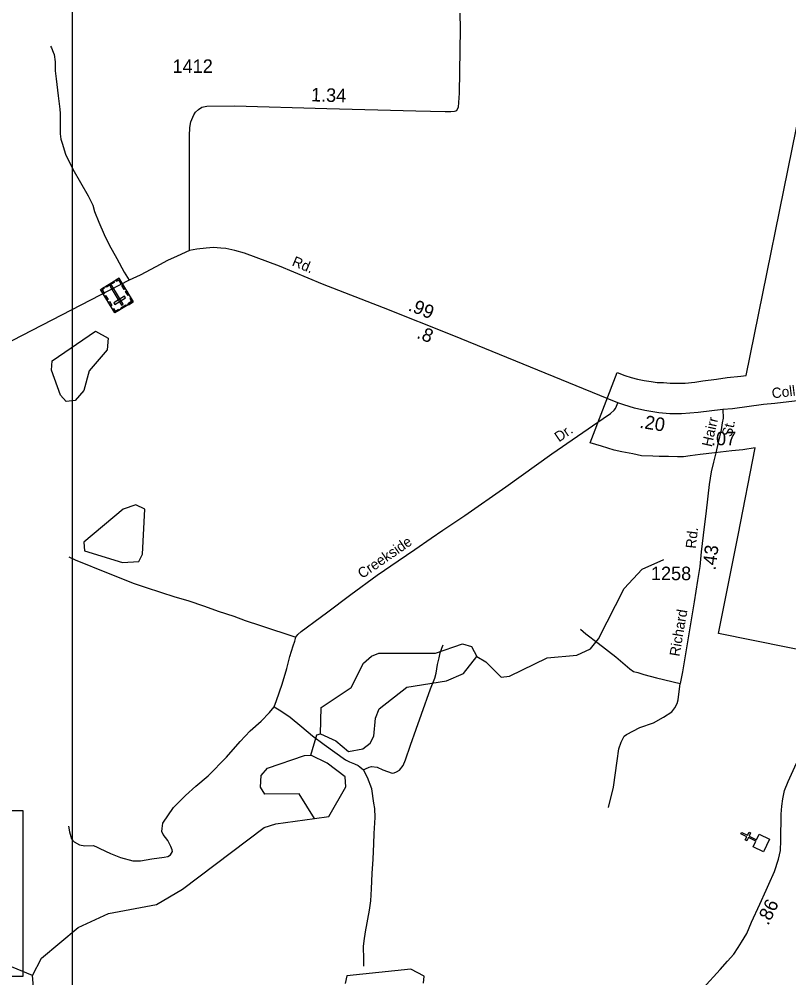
# Model space of a CAD drawing. Extents: x 2093524 to 2270757, y 289120 to 570408.
# Drawn here: x 2139794 to 2146913, y 455405 to 464272 of the extents above; entities that cross this region are included whole.
import ezdxf

# ---------------------------------------------------------------- set-up
doc = ezdxf.new("R2010")
doc.units = 0
for name, color, linetype in [('Exist Boundary Political City Limit New', 7, 'Continuous'), ('Exist Cultural Cemetery CELL', 7, 'Continuous'), ('Exist Cultural Church CELL', 7, 'Continuous'), ('Exist Hydrographic Creek Single Shore', 7, 'Continuous'), ('Exist Hydrographic Misc Water Feature', 7, 'Continuous'), ('Exist Hydrographic Pond Under 1500 Sq Ft', 7, 'Continuous'), ('Exist Road Non-System Type 51', 7, 'Continuous'), ('Exist Road Non-System Type 51 Label', 7, 'Continuous'), ('Exist Road Secondary Mileage Hundredths English Label', 7, 'Continuous'), ('Exist Road Secondary Structure Standard Bridge Number Label', 7, 'Continuous'), ('Exist Road Secondary Type 51 Attributed', 7, 'Continuous'), ('Exist Road Secondary Type 51 Label', 7, 'Continuous'), ('Exist Road Secondary Type 51 Number Label', 7, 'Continuous'), ('Map Preparation Boundary City Limit Buffer Line', 7, 'Continuous'), ('Map Preparation Inset Cut Line', 7, 'Continuous')]:
    doc.layers.add(name, color=color, linetype=linetype)

msp = doc.modelspace()

# ---------------------------------------------------------------- linework, layer by layer
at = {"layer": 'Exist Boundary Political City Limit New'}
msp.add_lwpolyline([(2147865.5, 458264.7), (2146264, 458588.8), (2146443.5, 459497.6), (2146603, 460307), (2146487.5, 460288.9), (2146384.5, 460278.5), (2146227.8, 460260.9), (2146093.5, 460245), (2146001.5, 460232.6), (2145938.5, 460224.9), (2145884.5, 460223.8), (2145800.2, 460226), (2145715, 460225.7), (2145655, 460229.5), (2145551.5, 460232.8), (2145469.5, 460251.3), (2145368, 460269.1), (2145298.8, 460284.3), (2145179.2, 460321.9), (2145074.8, 460353.2), (2145325.2, 461003.9), (2145396.2, 460975.8), (2145456, 460956.6), (2145512.5, 460941.9), (2145576.2, 460928.4), (2145639.2, 460919.4), (2145696.2, 460912.6), (2145753.8, 460909.9), (2145815, 460905.5), (2145875.5, 460903.8), (2145954.2, 460906.1), (2146043.8, 460913.7), (2146116.8, 460927.6), (2146244.8, 460942.6), (2146341.5, 460955.9), (2146470.2, 460970.9), (2146517.8, 460975), (2147022.5, 463448.8)], dxfattribs=at)
at = {"layer": 'Exist Cultural Cemetery CELL'}
for points in [[(2140848.7, 461657), (2140678.3, 461554), (2140546.6, 461771.9), (2140717, 461874.9)], [(2140673.8, 461835.4), (2140601.2, 461791.5), (2140595.3, 461801.2), (2140667.9, 461845.1)], [(2140740.2, 461625.7), (2140756.2, 461635.3), (2140651.4, 461808.9), (2140635.4, 461799.2)], [(2140688.7, 461857.7), (2140694.7, 461847.9), (2140713.5, 461859.3), (2140734.4, 461824.7), (2140743.9, 461830.5), (2140717.1, 461874.9)], [(2140753.2, 461815), (2140775.6, 461778), (2140765.9, 461772.1), (2140743.5, 461809.2)], [(2140575, 461789.1), (2140580.9, 461779.2), (2140562.1, 461767.9), (2140583, 461733.3), (2140573.5, 461727.5), (2140546.6, 461771.9)], [(2140593.7, 461716), (2140616.1, 461678.9), (2140606.4, 461673), (2140584, 461710.1)], [(2140778.6, 461694.1), (2140768.9, 461710.1), (2140668.1, 461649.2), (2140677.8, 461633.2)], [(2140788, 461757.5), (2140810.4, 461720.4), (2140800.6, 461714.5), (2140778.2, 461751.6)], [(2140627.8, 461659.5), (2140650.2, 461622.5), (2140640.5, 461616.6), (2140618.1, 461653.6)], [(2140785.3, 461618.7), (2140740.9, 461591.9), (2140735.1, 461601.6), (2140779.4, 461628.4)], [(2140826.3, 461694), (2140816.6, 461688.2), (2140833.2, 461660.6), (2140798.5, 461639.6), (2140804.3, 461630.1), (2140848.7, 461657)], [(2140655.8, 461591.1), (2140665.5, 461596.9), (2140682.2, 461569.4), (2140716.9, 461590.4), (2140722.7, 461580.8), (2140678.2, 461554)]]:
    msp.add_lwpolyline(points, close=True, dxfattribs=at)
at = {"layer": 'Exist Cultural Church CELL'}
msp.add_lwpolyline([(2146582.1, 456616.7), (2146607.1, 456667.9), (2146538.8, 456701.4), (2146524.7, 456672.7), (2146510.4, 456679.8), (2146524.5, 456708.5), (2146470.5, 456735), (2146477.6, 456749.4), (2146531.5, 456722.9), (2146545.6, 456751.6), (2146560, 456744.5), (2146545.9, 456715.8), (2146614.2, 456682.2), (2146639.7, 456733.9), (2146735.3, 456687), (2146677.7, 456569.8)], close=True, dxfattribs=at)
at = {"layer": 'Exist Hydrographic Creek Single Shore'}
msp.add_line((2139926.2, 455317.6), (2139917.2, 455426.1), dxfattribs=at)
for points in [[(2139917.2, 455426.1), (2139258.1, 455698.4), (2139074.2, 455833.3), (2138881.1, 456138.9), (2138805.2, 456429.1), (2138692.2, 457271.2), (2138558.1, 457513.3), (2138474, 457820), (2138406.2, 457929.7), (2138223, 458035), (2138055.1, 458284.4), (2137987, 458584.3), (2137971.7, 459133.5), (2137999.9, 459370.1)], [(2139917.2, 455426.1), (2140000.2, 455585.1), (2140340.2, 455870.3), (2140621.1, 455998.6), (2141064.2, 456082.2), (2141305.2, 456225), (2142060.2, 456793.8), (2142168.2, 456827.7), (2142526.3, 456879.6)]]:
    msp.add_lwpolyline(points, dxfattribs=at)
at = {"layer": 'Exist Hydrographic Misc Water Feature'}
for points in [[(2144027.2, 458378.2), (2144111.3, 458327.3), (2144253.2, 458186.7), (2144328.3, 458195.1), (2144677.3, 458365.2), (2144952.2, 458389.3), (2145077.3, 458449.1), (2145151.3, 458539.5), (2145391.3, 459007.1), (2145557.3, 459184.2), (2145756.2, 459275.3)], [(2142490.2, 457464.3), (2142548.2, 457653.3), (2142581.2, 457662.5)]]:
    msp.add_lwpolyline(points, dxfattribs=at)
at = {"layer": 'Exist Hydrographic Pond Under 1500 Sq Ft'}
for points in [[(2140227.2, 460734.1), (2140177.2, 460794.2), (2140092.1, 461025.5), (2140100.1, 461110.6), (2140499.1, 461384.8), (2140616.2, 461320.1), (2140608.2, 461212), (2140442.1, 461018.5), (2140393.1, 460835.7), (2140310.1, 460745.6), (2140227.2, 460734.1)], [(2140750.1, 459247.5), (2140900.2, 459254.3), (2140933.2, 459322.6), (2140956.2, 459738.7), (2140872.1, 459779.7), (2140756.3, 459739.4), (2140391.3, 459435.1), (2140399.3, 459352.9), (2140750.1, 459247.5)], [(2142581.2, 457662.5), (2142588.2, 457905.1), (2142863.2, 458089.9), (2142978.2, 458314), (2143053.3, 458381.3), (2143119.3, 458406.3), (2143644.2, 458408.9), (2143894.4, 458492.5), (2143977.2, 458467.9), (2144027.2, 458378.2)], [(2142581.2, 457662.5), (2142723.3, 457597.4), (2142840.2, 457496.6), (2142973.3, 457523.4), (2143040.3, 457574.6), (2143073.3, 457639.6), (2143089.3, 457806.6), (2143122.4, 457891.2), (2143379.3, 458092.7), (2143745.3, 458151), (2143903.2, 458220), (2144027.2, 458378.2)], [(2142526.3, 456879.6), (2142384.2, 457105.5), (2142067.2, 457102), (2142025.3, 457168.4), (2142033.3, 457276.6), (2142091.1, 457344.3), (2142432.4, 457462.1), (2142490.2, 457464.3)], [(2142526.3, 456879.6), (2142659.3, 456896.6), (2142816.2, 457172.3), (2142808.2, 457264.3), (2142641.3, 457389.1), (2142490.2, 457464.3)], [(2143534.3, 455353.8), (2143541.3, 455419.2), (2143415.4, 455484.1), (2142824.2, 455423.8), (2142810.3, 455351.9)]]:
    msp.add_lwpolyline(points, dxfattribs=at)
at = {"layer": 'Exist Road Non-System Type 51'}
for points in [[(2140082.1, 464022.3), (2140091.7, 464006.1), (2140109, 463967.8), (2140118.5, 463943.6), (2140127.2, 463877.4), (2140127.5, 463795.4), (2140136, 463719.2), (2140154.9, 463562.9), (2140168.4, 463438.6), (2140171.6, 463400.6), (2140173.4, 463292.5), (2140173.8, 463212.5), (2140178.8, 463160.5), (2140190.1, 463124.2), (2140222.1, 463023.6), (2140289.3, 462884.3), (2140432.3, 462637.4), (2140476.5, 462550.6), (2140489.4, 462494.3), (2140529.4, 462393.5), (2140579.1, 462280.5), (2140625.2, 462183.6), (2140696.7, 462058.2), (2140766.1, 461932.8), (2140810.6, 461858)], [(2142352.3, 458555.5), (2142372.8, 458581.1), (2142403.4, 458608.5), (2142448, 458641.6), (2142531.3, 458703.9), (2142636.8, 458781.8), (2142862.2, 458951.2), (2143103.7, 459128.4), (2143298.4, 459262.5), (2143452.5, 459367.4), (2143604.5, 459470.3), (2143714, 459544.1), (2143914.7, 459682.1), (2144294, 459946.4), (2144722.1, 460251.8), (2145194.6, 460578.3), (2145263.4, 460622.9), (2145298.1, 460654.2), (2145310.4, 460670), (2145318.8, 460691.8), (2145331.4, 460721.6)], [(2140253.4, 459297.4), (2140310.9, 459272.3), (2140618.4, 459148.1), (2140856.4, 459051.4), (2140967.7, 459015.2), (2141233.9, 458929.8), (2141353.2, 458895.5), (2141508.1, 458842.4), (2141633.2, 458795.9), (2141778.3, 458749), (2141885.5, 458710.8), (2142024.5, 458664), (2142352.3, 458555.5)], [(2144987.5, 458628.7), (2145036.7, 458587.7), (2145150.9, 458499.5), (2145312.3, 458372.2), (2145442.2, 458263.7), (2145477.7, 458238.9), (2145515.4, 458228.2), (2145573, 458209), (2145688.5, 458180.7), (2145907.4, 458128.4)], [(2142151.4, 457911.6), (2142172.6, 457969.2), (2142227.6, 458120), (2142268.5, 458267.2), (2142298.7, 458376.6), (2142328.7, 458476), (2142343.6, 458517.7), (2142352.3, 458555.5)], [(2142977.6, 457327.1), (2142995.8, 457336.8), (2143032.2, 457354), (2143052.3, 457359.6), (2143106.1, 457352.5), (2143157.7, 457329.5), (2143243, 457297.8), (2143263.1, 457301.4), (2143283.2, 457309), (2143311.6, 457324.4), (2143346.5, 457369.7), (2143367.5, 457421.3), (2143414.2, 457556.4), (2143465.1, 457703.3), (2143513.9, 457844.3), (2143598.6, 458076.6), (2143638.6, 458175.8), (2143651.5, 458221.5), (2143663.1, 458301.3), (2143678.3, 458363), (2143687.3, 458410.8), (2143702.1, 458452.5), (2143714.7, 458484.2)], [(2145244.5, 456979.8), (2145292.2, 457168.8), (2145325.1, 457412.1), (2145341.3, 457521.8), (2145362.5, 457583.3), (2145389.6, 457638.8), (2145410, 457654.4), (2145535.3, 457719.9), (2145660.1, 457763.3), (2145753.1, 457815.5), (2145832.1, 457865.9), (2145858.9, 457903.4), (2145879.7, 457942.9), (2145888.3, 457974.8), (2145907.4, 458128.4)], [(2140249.5, 456807.8), (2140258.5, 456755.6), (2140277.2, 456691.3), (2140302.6, 456662.8), (2140352, 456633.8), (2140399.9, 456626.8), (2140477.9, 456629.3), (2140501.7, 456620.8), (2140539.4, 456602), (2140638.4, 456554.1), (2140731.6, 456516.2), (2140845, 456485.9), (2140917, 456486.5), (2141019.4, 456504.4), (2141135.7, 456522.1), (2141169.8, 456527.4), (2141194.1, 456540.9), (2141202.4, 456556.8), (2141212.7, 456572.6), (2141209, 456588.6), (2141195.6, 456618.9), (2141168.7, 456673.4), (2141125.9, 456730.3), (2141114.4, 456758.5), (2141115, 456784.5), (2141124, 456836.3), (2141220.9, 456980.3), (2141333.1, 457092.1), (2141426.8, 457176.2), (2141542.7, 457273.9), (2141712.2, 457446.4), (2141839, 457589.9), (2141931, 457688), (2142032.8, 457780), (2142108.4, 457858.5), (2142151.4, 457911.6)], [(2142151.4, 457911.6), (2142214.7, 457874.3), (2142301.5, 457814.6), (2142407.7, 457726.5), (2142508, 457642.5), (2142616.4, 457564.3), (2142813.5, 457420.4), (2142849.2, 457403.7), (2142896.8, 457384.7), (2142928.5, 457368.1), (2142944.2, 457355.8), (2142977.6, 457327.1)], [(2142983.3, 455511.2), (2142980.6, 455577.3), (2142978.9, 455693.3), (2142984, 455747.2), (2142997.6, 455828.9), (2143033.7, 456030.2), (2143045.4, 456115.9), (2143053.6, 456227.7), (2143058.5, 456369.6), (2143067.1, 456503.4), (2143073.9, 456643.3), (2143077.9, 456739.2), (2143086.9, 456889), (2143082.5, 456971.1), (2143075.5, 457021.2), (2143056.1, 457151.6), (2143014.2, 457256.4), (2142977.6, 457327.1)]]:
    msp.add_lwpolyline(points, dxfattribs=at)
at = {"layer": 'Exist Road Secondary Structure Standard Bridge Number Label'}
msp.add_lwpolyline([(2136112.3, 456953.6), (2139828.2, 456953.6), (2139828.2, 455417.2), (2136112.3, 455417.2)], close=True, dxfattribs=at)
at = {"layer": 'Exist Road Secondary Type 51 Attributed'}
for points in [[(2141370, 462130.7), (2141369.3, 463192.6), (2141370.9, 463270.6), (2141381.9, 463322.3), (2141409.2, 463385.8), (2141423.7, 463411.5), (2141452.2, 463434.9), (2141484.6, 463456.3), (2141528.8, 463467.4), (2141784.8, 463470.3), (2142638.3, 463445.2), (2143463.7, 463422.6), (2143735.6, 463417.2), (2143785.6, 463418.2), (2143819.7, 463421.5), (2143831.7, 463425.3), (2143841.8, 463431.1), (2143858.4, 463458.7), (2143867, 463586.5), (2143874.9, 464182.3), (2143871.8, 464328.4)], [(2146302.1, 460662.1), (2146075.6, 460632.7), (2145921.3, 460619.8), (2145811.4, 460622), (2145711.5, 460630), (2145582, 460650.6), (2145484.4, 460672.5), (2145387.1, 460704.5), (2145331.4, 460721.6), (2145231.3, 460762.5), (2143814, 461341.9), (2143165.2, 461600.8), (2142599.7, 461822.1), (2142203.1, 461986.1), (2141879.5, 462106.5), (2141788, 462132.4), (2141706.4, 462150), (2141658.5, 462154.9), (2141592.6, 462158.3), (2141522.5, 462153.7), (2141438.3, 462143.4), (2141370, 462130.7)], [(2141370, 462130.7), (2141255, 462079), (2141166.2, 462038.8), (2141057.1, 461981), (2140913.5, 461903.9), (2140810.6, 461858), (2139192.6, 461023.1), (2139069.1, 460966.4), (2138950.2, 460927.9), (2138844.9, 460912), (2138727.1, 460901.8), (2138629.7, 460904.1), (2138480.2, 460917.7), (2138275.4, 460948.3)], [(2148083, 461016.4), (2148063.5, 460940.8), (2147971, 460912.7), (2147799.9, 460856.1), (2147751.6, 460843.1), (2147701.5, 460836.1), (2147633.3, 460825.5), (2147549.1, 460815.1), (2147428.8, 460801.6), (2147356.6, 460793), (2147210.2, 460769.9), (2147017.7, 460745.8), (2146783.2, 460716.5), (2146679, 460708.6), (2146392.2, 460668.3), (2146302.1, 460662.1)], [(2146302.1, 460662.1), (2146304.5, 460582.1), (2146297.6, 460538.2), (2146286.3, 460472.5), (2146260, 460355), (2146237.6, 460262), (2146216.3, 460173.9), (2146194.6, 460084.4), (2146176.2, 459968.7), (2146147.3, 459723.4), (2146120.9, 459499.9), (2146103.7, 459344.3), (2146089.1, 459210.6), (2146068.5, 459081), (2146038.5, 458883.6), (2145981.8, 458548.8), (2145929.5, 458235.9), (2145907.4, 458128.4)], [(2145446.2, 454575.5), (2146122.2, 455310.2), (2146277.7, 455482.2), (2146344.8, 455557.2), (2146405.3, 455624), (2146443.8, 455685.3), (2146474.4, 455733.3), (2146524.9, 455816), (2146567.9, 455919.3), (2146644.3, 456086.4), (2146704.2, 456215.6), (2146729, 456272.1), (2146781.1, 456387.5), (2146816.5, 456501.6), (2146834.7, 456583.2), (2146837.9, 456675.1), (2146842.1, 456918.1), (2146847.6, 456993.9), (2146856.6, 457060.5), (2146873.2, 457135.9), (2146907, 457220.2), (2146983.1, 457391.4)]]:
    msp.add_lwpolyline(points, dxfattribs=at)
at = {"layer": 'Map Preparation Boundary City Limit Buffer Line'}
msp.add_lwpolyline([(2147865.5, 458264.7), (2146264, 458588.8), (2146443.5, 459497.6), (2146603, 460307), (2146487.5, 460288.9), (2146384.5, 460278.5), (2146227.8, 460260.9), (2146093.5, 460245), (2146001.5, 460232.6), (2145938.5, 460224.9), (2145884.5, 460223.8), (2145800.2, 460226), (2145715, 460225.7), (2145655, 460229.5), (2145551.5, 460232.8), (2145469.5, 460251.3), (2145368, 460269.1), (2145298.8, 460284.3), (2145179.2, 460321.9), (2145074.8, 460353.2), (2145325.2, 461003.9), (2145396.2, 460975.8), (2145456, 460956.6), (2145512.5, 460941.9), (2145576.2, 460928.4), (2145639.2, 460919.4), (2145696.2, 460912.6), (2145753.8, 460909.9), (2145815, 460905.5), (2145875.5, 460903.8), (2145954.2, 460906.1), (2146043.8, 460913.7), (2146116.8, 460927.6), (2146244.8, 460942.6), (2146341.5, 460955.9), (2146470.2, 460970.9), (2146517.8, 460975), (2147022.5, 463448.8)], dxfattribs=at)
at = {"layer": 'Map Preparation Inset Cut Line'}
msp.add_lwpolyline([(2140285.7, 472732.6), (2158149.7, 472732.6), (2158149.7, 452888.5), (2152510.7, 452888.5), (2152510.7, 433130.5), (2131504.4, 433130.5), (2131504.4, 452888.5), (2140285.7, 452888.5)], close=True, dxfattribs=at)

# ---------------------------------------------------------------- texts
at = {"layer": 'Exist Road Non-System Type 51 Label'}
for s, rotation, p in [('Dr.', 34.64462, (2144786.9, 460356.4)), ('Creekside', 34.55656, (2142965.9, 459093.2))]:
    msp.add_text(s, height=95, rotation=rotation, dxfattribs=at).set_placement(p)
at = {"layer": 'Exist Road Secondary Mileage Hundredths English Label'}
for s, rotation, p in [('1.34', 358.43171, (2142491.8, 463511.7)), ('.99', 338.24571, (2143383.9, 461580.8)), ('.8', 338.62794, (2143463.3, 461325.2)), ('.20', 350.96142, (2145527.1, 460492.7)), ('.07', 0.28138, (2146193.8, 460330.1)), ('.43', 82.71378, (2146234.6, 459169.5)), ('.86', 64.26228, (2146722.3, 455883.5))]:
    msp.add_text(s, height=125, rotation=rotation, dxfattribs=at).set_placement(p)
at = {"layer": 'Exist Road Secondary Type 51 Label'}
for s, rotation, p in [('Rd.', 337.53374, (2142310.2, 461995)), ('College', 7.12146, (2146761.2, 460763.3)), ('Hairr', 77.38382, (2146199.6, 460310.4)), ('St.', 77.38382, (2146384.2, 460403)), ('Rd.', 83.76816, (2146052.4, 459371.5)), ('Richard', 80.38797, (2145902, 458372.5))]:
    msp.add_text(s, height=95, rotation=rotation, dxfattribs=at).set_placement(p)
at = {"layer": 'Exist Road Secondary Type 51 Number Label'}
for s, p in [('1412', (2141212.8, 463774.3)), ('1258', (2145637.8, 459082.8))]:
    msp.add_text(s, height=125, dxfattribs=at).set_placement(p)

doc.saveas('drawing.dxf')
